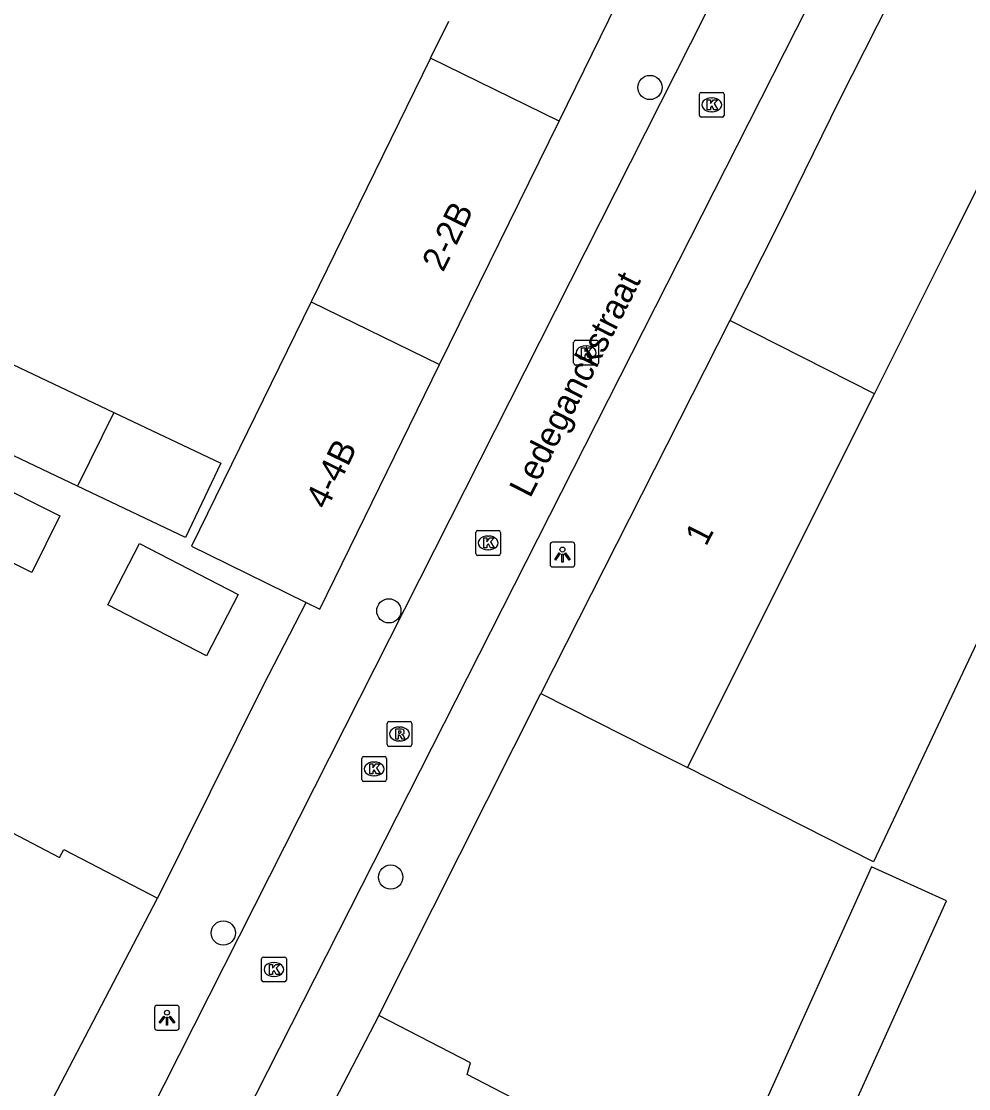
# Model space of a CAD drawing. Extents: x 160356 to 161355, y 381727 to 382845.
# Drawn here: x 160782.76 to 160820.98, y 382411.21 to 382454.27 of the extents above; entities that cross this region are included whole.
import ezdxf

# ---------------------------------------------------------------- set-up
doc = ezdxf.new("R2010")
doc.units = 0
for name, color, linetype in [('IMGEO_Boom', 7, 'Continuous'), ('IMGEO_Kolk', 7, 'Continuous'), ('IMGEO_Lichtpunt', 7, 'Continuous'), ('IMGEO_Muur', 7, 'Continuous'), ('IMGEO_Openbare_ruimte_label', 7, 'Continuous'), ('IMGEO_Pand', 7, 'Continuous'), ('IMGEO_Pand_nummerreeks', 7, 'Continuous'), ('IMGEO_Rijbaan_lokaal_open', 7, 'Continuous'), ('IMGEO_Rioolput', 7, 'Continuous'), ('IMGEO_Voetpad_open', 7, 'Continuous')]:
    doc.layers.add(name, color=color, linetype=linetype)

msp = doc.modelspace()

# ---------------------------------------------------------------- linework, layer by layer
at = {"layer": 'IMGEO_Boom'}
for centre in [(160808.118, 382451.601), (160797.588, 382430.489), (160797.659, 382419.748), (160790.907, 382417.494)]:
    msp.add_circle(centre, 0.489, dxfattribs=at)
at = {"layer": 'IMGEO_Kolk'}
for p, q in [((160810.188, 382451.402), (160811.04, 382451.402)), ((160810.113, 382450.476), (160810.113, 382451.328)), ((160810.601, 382451.182), (160810.626, 382451.182)), ((160811.114, 382451.328), (160811.114, 382450.476)), ((160810.624, 382450.622), (160810.599, 382450.622)), ((160811.04, 382450.402), (160810.188, 382450.402)), ((160805.042, 382440.476), (160805.042, 382441.328)), ((160805.117, 382441.402), (160805.969, 382441.402)), ((160805.53, 382441.182), (160805.555, 382441.182)), ((160806.043, 382441.328), (160806.043, 382440.476)), ((160805.553, 382440.622), (160805.528, 382440.622)), ((160805.969, 382440.402), (160805.117, 382440.402)), ((160801.093, 382432.802), (160801.093, 382433.654)), ((160801.168, 382433.728), (160802.02, 382433.728)), ((160801.581, 382433.508), (160801.606, 382433.508)), ((160802.094, 382433.654), (160802.094, 382432.802)), ((160801.604, 382432.948), (160801.579, 382432.948)), ((160802.02, 382432.728), (160801.168, 382432.728)), ((160796.493, 382423.685), (160796.493, 382424.537)), ((160796.568, 382424.611), (160797.42, 382424.611)), ((160796.981, 382424.391), (160797.006, 382424.391)), ((160797.494, 382424.537), (160797.494, 382423.685)), ((160797.004, 382423.831), (160796.979, 382423.831)), ((160797.42, 382423.611), (160796.568, 382423.611)), ((160792.527, 382416.522), (160793.379, 382416.522)), ((160792.452, 382415.596), (160792.452, 382416.448)), ((160792.94, 382416.302), (160792.965, 382416.302)), ((160793.453, 382416.448), (160793.453, 382415.596)), ((160792.963, 382415.742), (160792.938, 382415.742)), ((160793.379, 382415.522), (160792.527, 382415.522))]:
    msp.add_line(p, q, dxfattribs=at)
for points in [[(160810.188, 382451.402), (160811.04, 382451.402)], [(160810.113, 382450.476), (160810.113, 382451.328)], [(160810.434, 382451.102), (160810.557, 382451.102), (160810.557, 382450.951), (160810.687, 382451.102), (160810.851, 382451.102), (160810.705, 382450.951), (160810.858, 382450.702), (160810.706, 382450.702), (160810.621, 382450.866), (160810.557, 382450.799), (160810.557, 382450.702), (160810.434, 382450.702), (160810.434, 382451.102)], [(160811.114, 382451.328), (160811.114, 382450.476)], [(160811.04, 382450.402), (160810.188, 382450.402)], [(160805.042, 382440.476), (160805.042, 382441.328)], [(160805.117, 382441.402), (160805.969, 382441.402)], [(160805.363, 382441.102), (160805.486, 382441.102), (160805.486, 382440.951), (160805.616, 382441.102), (160805.78, 382441.102), (160805.634, 382440.951), (160805.787, 382440.702), (160805.635, 382440.702), (160805.55, 382440.866), (160805.486, 382440.799), (160805.486, 382440.702), (160805.363, 382440.702), (160805.363, 382441.102)], [(160806.043, 382441.328), (160806.043, 382440.476)], [(160805.969, 382440.402), (160805.117, 382440.402)], [(160801.093, 382432.802), (160801.093, 382433.654)], [(160801.168, 382433.728), (160802.02, 382433.728)], [(160801.414, 382433.428), (160801.537, 382433.428), (160801.537, 382433.277), (160801.667, 382433.428), (160801.831, 382433.428), (160801.685, 382433.277), (160801.838, 382433.028), (160801.686, 382433.028), (160801.601, 382433.192), (160801.537, 382433.125), (160801.537, 382433.028), (160801.414, 382433.028), (160801.414, 382433.428)], [(160802.094, 382433.654), (160802.094, 382432.802)], [(160802.02, 382432.728), (160801.168, 382432.728)], [(160796.493, 382423.685), (160796.493, 382424.537)], [(160796.568, 382424.611), (160797.42, 382424.611)], [(160796.814, 382424.311), (160796.937, 382424.311), (160796.937, 382424.16), (160797.067, 382424.311), (160797.231, 382424.311), (160797.085, 382424.16), (160797.238, 382423.911), (160797.086, 382423.911), (160797.001, 382424.075), (160796.937, 382424.008), (160796.937, 382423.911), (160796.814, 382423.911), (160796.814, 382424.311)], [(160797.494, 382424.537), (160797.494, 382423.685)], [(160797.42, 382423.611), (160796.568, 382423.611)], [(160792.527, 382416.522), (160793.379, 382416.522)], [(160792.452, 382415.596), (160792.452, 382416.448)], [(160792.773, 382416.222), (160792.896, 382416.222), (160792.896, 382416.071), (160793.026, 382416.222), (160793.19, 382416.222), (160793.044, 382416.071), (160793.197, 382415.822), (160793.045, 382415.822), (160792.96, 382415.986), (160792.896, 382415.919), (160792.896, 382415.822), (160792.773, 382415.822), (160792.773, 382416.222)], [(160793.453, 382416.448), (160793.453, 382415.596)], [(160793.379, 382415.522), (160792.527, 382415.522)]]:
    msp.add_lwpolyline(points, dxfattribs=at)
for centre, start, end in [((160810.19, 382451.326), 91.552, 178.448), ((160810.19, 382451.326), 91.552, 178.448), ((160811.038, 382451.326), 1.552, 88.448), ((160811.038, 382451.326), 1.552, 88.448), ((160810.19, 382450.478), 181.552, 268.448), ((160810.19, 382450.478), 181.552, 268.448), ((160811.038, 382450.478), 271.552, 358.448), ((160811.038, 382450.478), 271.552, 358.448), ((160805.119, 382441.326), 91.552, 178.448), ((160805.119, 382441.326), 91.552, 178.448), ((160805.967, 382441.326), 1.552, 88.448), ((160805.967, 382441.326), 1.552, 88.448), ((160805.119, 382440.478), 181.552, 268.448), ((160805.119, 382440.478), 181.552, 268.448), ((160805.967, 382440.478), 271.552, 358.448), ((160805.967, 382440.478), 271.552, 358.448), ((160801.17, 382433.652), 91.552, 178.448), ((160801.17, 382433.652), 91.552, 178.448), ((160802.018, 382433.652), 1.552, 88.448), ((160802.018, 382433.652), 1.552, 88.448), ((160801.17, 382432.804), 181.552, 268.448), ((160801.17, 382432.804), 181.552, 268.448), ((160802.018, 382432.804), 271.552, 358.448), ((160802.018, 382432.804), 271.552, 358.448), ((160796.57, 382424.535), 91.552, 178.448), ((160796.57, 382424.535), 91.552, 178.448), ((160797.418, 382424.535), 1.552, 88.448), ((160797.418, 382424.535), 1.552, 88.448), ((160796.57, 382423.687), 181.552, 268.448), ((160796.57, 382423.687), 181.552, 268.448), ((160797.418, 382423.687), 271.552, 358.448), ((160797.418, 382423.687), 271.552, 358.448), ((160792.529, 382416.446), 91.552, 178.448), ((160792.529, 382416.446), 91.552, 178.448), ((160793.377, 382416.446), 1.552, 88.448), ((160793.377, 382416.446), 1.552, 88.448), ((160792.529, 382415.598), 181.552, 268.448), ((160792.529, 382415.598), 181.552, 268.448), ((160793.377, 382415.598), 271.552, 358.448), ((160793.377, 382415.598), 271.552, 358.448)]:
    msp.add_arc(centre, 0.0765, start, end, dxfattribs=at)
for centre, major_axis, ratio, start_param, end_param in [((160810.6, 382450.902), (-0.387, 0.002), 0.722429, 4.712389, 7.853982), ((160810.625, 382450.902), (-0.39, 0.002), 0.717154, 1.570796, 4.712389), ((160805.529, 382440.902), (-0.387, 0.002), 0.722429, 4.712389, 7.853982), ((160805.554, 382440.902), (-0.39, 0.002), 0.717154, 1.570796, 4.712389), ((160801.58, 382433.228), (-0.387, 0.002), 0.722429, 4.712389, 7.853982), ((160801.605, 382433.228), (-0.39, 0.002), 0.717154, 1.570796, 4.712389), ((160796.98, 382424.111), (-0.387, 0.002), 0.722429, 4.712389, 7.853982), ((160797.005, 382424.111), (-0.39, 0.002), 0.717154, 1.570796, 4.712389), ((160792.939, 382416.022), (-0.387, 0.002), 0.722429, 4.712389, 7.853982), ((160792.964, 382416.022), (-0.39, 0.002), 0.717154, 1.570796, 4.712389)]:
    msp.add_ellipse(centre, major_axis=major_axis, ratio=ratio, start_param=start_param, end_param=end_param, dxfattribs=at)
at = {"layer": 'IMGEO_Lichtpunt'}
for p, q in [((160804.09, 382433.162), (160804.09, 382432.355)), ((160804.09, 382433.162), (160804.09, 382432.355)), ((160804.992, 382433.257), (160804.184, 382433.257)), ((160804.992, 382433.257), (160804.184, 382433.257)), ((160805.086, 382432.355), (160805.086, 382433.162)), ((160805.086, 382432.355), (160805.086, 382433.162)), ((160804.184, 382432.261), (160804.992, 382432.261)), ((160804.184, 382432.261), (160804.992, 382432.261)), ((160788.139, 382414.48), (160788.139, 382413.673)), ((160788.139, 382414.48), (160788.139, 382413.673)), ((160789.041, 382414.575), (160788.233, 382414.575)), ((160789.041, 382414.575), (160788.233, 382414.575)), ((160789.135, 382413.673), (160789.135, 382414.48)), ((160789.135, 382413.673), (160789.135, 382414.48)), ((160788.233, 382413.579), (160789.041, 382413.579)), ((160788.233, 382413.579), (160789.041, 382413.579))]:
    msp.add_line(p, q, dxfattribs=at)
for points in [[(160804.464, 382432.826), (160804.503, 382432.798), (160804.315, 382432.536), (160804.277, 382432.563), (160804.464, 382432.826)], [(160804.566, 382432.778), (160804.613, 382432.778), (160804.613, 382432.456), (160804.566, 382432.456), (160804.566, 382432.778)], [(160804.676, 382432.798), (160804.714, 382432.825), (160804.901, 382432.563), (160804.862, 382432.535), (160804.676, 382432.798)], [(160788.513, 382414.144), (160788.552, 382414.116), (160788.364, 382413.854), (160788.326, 382413.881), (160788.513, 382414.144)], [(160788.615, 382414.096), (160788.662, 382414.096), (160788.662, 382413.774), (160788.615, 382413.774), (160788.615, 382414.096)], [(160788.725, 382414.116), (160788.763, 382414.143), (160788.95, 382413.881), (160788.911, 382413.853), (160788.725, 382414.116)]]:
    msp.add_lwpolyline(points, dxfattribs=at)
for centre in [(160804.589, 382432.96), (160788.638, 382414.278)]:
    msp.add_circle(centre, 0.0994, dxfattribs=at)
for centre, start, end in [((160804.184, 382433.162), 90, 180), ((160804.184, 382433.162), 90, 180), ((160804.992, 382433.162), 0, 90), ((160804.992, 382433.162), 0, 90), ((160804.184, 382432.355), 180, 270), ((160804.184, 382432.355), 180, 270), ((160804.992, 382432.355), 270, 0), ((160804.992, 382432.355), 270, 360), ((160788.233, 382414.48), 90, 180), ((160788.233, 382414.48), 90, 180), ((160789.041, 382414.48), 0, 90), ((160789.041, 382414.48), 0, 90), ((160788.233, 382413.673), 180, 270), ((160788.233, 382413.673), 180, 270), ((160789.041, 382413.673), 270, 0), ((160789.041, 382413.673), 270, 360)]:
    msp.add_arc(centre, 0.0946, start, end, dxfattribs=at)
at = {"layer": 'IMGEO_Muur'}
msp.add_lwpolyline([(160789.307, 382421.003), (160792.537, 382427.492)], dxfattribs=at)
at = {"layer": 'IMGEO_Pand'}
for points in [[(160804.451, 382450.248), (160811.471, 382464.57)], [(160820.35, 382460.16), (160815.748, 382451.078), (160813.307, 382446.081), (160811.341, 382442.201)], [(160817.174, 382439.245), (160820.208, 382445.299), (160822.219, 382449.312), (160823.931, 382452.741), (160826.058, 382456.938)], [(160799.273, 382452.786), (160800.004, 382454.276)], [(160799.273, 382452.786), (160794.456, 382442.961)], [(160804.451, 382450.248), (160799.273, 382452.786)], [(160799.634, 382440.423), (160804.451, 382450.248)], [(160794.456, 382442.961), (160789.623, 382433.101), (160790.312, 382432.763), (160794.252, 382430.832)], [(160794.456, 382442.961), (160799.634, 382440.423)], [(160811.341, 382442.201), (160803.718, 382427.159)], [(160817.174, 382439.245), (160811.341, 382442.201)], [(160785.034, 382435.513), (160780.154, 382437.829), (160781.589, 382440.817), (160786.492, 382438.49)], [(160826.705, 382440.655), (160817.133, 382420.37), (160809.63, 382424.165)], [(160794.252, 382430.832), (160794.801, 382430.563), (160799.634, 382440.423)], [(160809.63, 382424.165), (160817.174, 382439.245)], [(160786.492, 382438.49), (160790.806, 382436.442), (160789.384, 382433.448), (160785.034, 382435.513)], [(160786.492, 382438.49), (160785.034, 382435.513)], [(160781.409, 382435.773), (160784.321, 382434.317), (160783.182, 382432.04), (160780.2, 382433.53)], [(160787.525, 382433.201), (160791.505, 382431.151), (160790.232, 382428.679), (160786.252, 382430.729), (160787.525, 382433.201)], [(160803.718, 382427.159), (160808.178, 382424.899), (160809.63, 382424.165)], [(160781.827, 382421.829), (160784.304, 382420.535), (160784.477, 382420.866), (160788.255, 382418.892)], [(160820.084, 382418.79), (160817.061, 382420.157), (160812.582, 382410.243), (160815.604, 382408.877), (160817.416, 382412.886), (160820.084, 382418.79)], [(160783.233, 382409.281), (160788.255, 382418.892)], [(160797.186, 382414.172), (160792.191, 382404.564)], [(160803.257, 382410.486), (160800.752, 382411.788), (160800.879, 382412.252), (160797.186, 382414.172)]]:
    msp.add_lwpolyline(points, dxfattribs=at)
at = {"layer": 'IMGEO_Rijbaan_lokaal_open'}
for points in [[(160814.61, 382462.995), (160784.86, 382404.148)], [(160787.972, 382402.587), (160817.81, 382461.435)]]:
    msp.add_lwpolyline(points, dxfattribs=at)
at = {"layer": 'IMGEO_Rioolput'}
for p, q in [((160797.59, 382426.021), (160798.442, 382426.021)), ((160797.515, 382425.095), (160797.515, 382425.947)), ((160798.003, 382425.801), (160798.028, 382425.801)), ((160798.516, 382425.947), (160798.516, 382425.095)), ((160798.026, 382425.241), (160798.001, 382425.241)), ((160798.442, 382425.021), (160797.59, 382425.021))]:
    msp.add_line(p, q, dxfattribs=at)
for points in [[(160797.59, 382426.021), (160798.442, 382426.021)], [(160797.515, 382425.095), (160797.515, 382425.947)], [(160798.104, 382425.719), (160797.852, 382425.721), (160797.852, 382425.321)], [(160798.03, 382425.64), (160797.976, 382425.64), (160797.976, 382425.559)], [(160797.976, 382425.559), (160798.028, 382425.559)], [(160798.516, 382425.947), (160798.516, 382425.095)], [(160797.852, 382425.321), (160797.976, 382425.321), (160797.976, 382425.483), (160797.987, 382425.483)], [(160798.034, 382425.454), (160798.105, 382425.321), (160798.245, 382425.321), (160798.18, 382425.447)], [(160798.442, 382425.021), (160797.59, 382425.021)]]:
    msp.add_lwpolyline(points, dxfattribs=at)
for centre, radius, start, end in [((160797.592, 382425.945), 0.0765, 91.552, 178.448), ((160797.592, 382425.945), 0.0765, 91.552, 178.448), ((160798.44, 382425.945), 0.0765, 1.552, 88.448), ((160798.44, 382425.945), 0.0765, 1.552, 88.448), ((160798.012, 382425.748), 0.19, 274.7715, 282.9687), ((160798.036, 382425.544), 0.0964, 77.0061, 93.1865), ((160798.05, 382425.601), 0.0378, 276.6634, 79.6772), ((160798.103, 382425.609), 0.109, 350.3612, 89.416), ((160798.101, 382425.609), 0.112, 277.5842, 350.9817), ((160797.986, 382425.43), 0.0533, 26.0293, 88.6989), ((160798.085, 382425.394), 0.108, 29.5134, 73.7905), ((160797.592, 382425.097), 0.0765, 181.552, 268.448), ((160797.592, 382425.097), 0.0765, 181.552, 268.448), ((160798.44, 382425.097), 0.0765, 271.552, 358.448), ((160798.44, 382425.097), 0.0765, 271.552, 358.448)]:
    msp.add_arc(centre, radius, start, end, dxfattribs=at)
for centre, major_axis, ratio, start_param, end_param in [((160798.002, 382425.521), (-0.387, 0.002), 0.722429, 4.712389, 7.853982), ((160798.027, 382425.521), (-0.39, 0.002), 0.717154, 1.570796, 4.712389)]:
    msp.add_ellipse(centre, major_axis=major_axis, ratio=ratio, start_param=start_param, end_param=end_param, dxfattribs=at)
at = {"layer": 'IMGEO_Voetpad_open'}
for points in [[(160788.255, 382418.892), (160788.269, 382418.918), (160789.307, 382421.003), (160792.537, 382427.492), (160793.81, 382429.964), (160794.252, 382430.832)], [(160797.186, 382414.172), (160803.718, 382427.159)]]:
    msp.add_lwpolyline(points, dxfattribs=at)

# ---------------------------------------------------------------- texts
at = {"layer": 'IMGEO_Openbare_ruimte_label'}
msp.add_text('Ledeganckstraat', height=1, rotation=63.0504, dxfattribs=at).set_placement((160803.288, 382435.003))
at = {"layer": 'IMGEO_Pand_nummerreeks'}
for s, rotation, p in [('2-2B', 63.8848, (160799.777, 382444.122)), ('4-4B', 63.8848, (160795.08, 382434.54)), ('1', 63.1257, (160810.382, 382433.054))]:
    msp.add_text(s, height=1, rotation=rotation, dxfattribs=at).set_placement(p)

doc.saveas('drawing.dxf')
